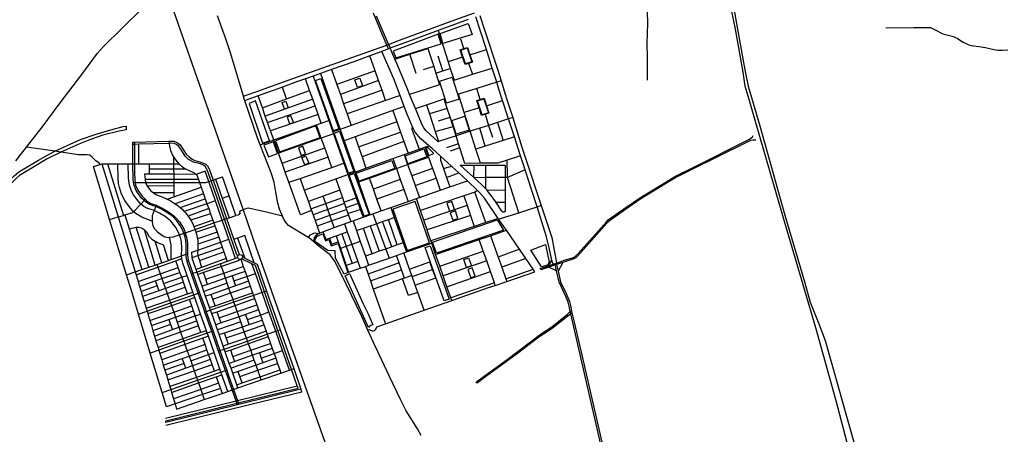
# Model space of a CAD drawing. Header units: millimetres. Extents: x 664923 to 767831, y 3118803 to 3207600.
# Tile 364 of 422: x 702551 to 709504, y 3189205 to 3192135. Entities that reach past the tile are written whole.
import ezdxf

# ---------------------------------------------------------------- set-up
doc = ezdxf.new("R2010")
doc.units = ezdxf.units.MM
for name, color, linetype in [('parks', 8, 'Continuous'), ('railways', 4, 'Continuous'), ('roads_2', 2, 'Continuous'), ('roads_3', 3, 'Continuous')]:
    doc.layers.add(name, color=color, linetype=linetype)

msp = doc.modelspace()

# ---------------------------------------------------------------- linework, layer by layer
at = {"layer": 'parks'}
for points in [[(705539.94, 3191966.96), (705519.49, 3192036.63), (705718.38, 3192107.96), (705744.88, 3192029.51), (705539.94, 3191966.96)], [(705188.49, 3191913.13), (705207.01, 3191864.68), (705526.8, 3191964.39), (705507, 3192031.94), (705188.49, 3191913.13)], [(705698.85, 3191822.72), (705666.57, 3191920.53), (705711.31, 3191935.15), (705743.61, 3191837.35), (705698.85, 3191822.72)], [(704639.99, 3191705.16), (704677, 3191718.24), (704803.73, 3191363.24), (704766.72, 3191350.15), (704639.99, 3191705.16)], [(704916.83, 3191710.56), (704951.95, 3191722.34), (704970.81, 3191666.63), (704935.69, 3191654.86), (704916.83, 3191710.56)], [(705564.62, 3191545.98), (705514.8, 3191701.26), (705603.84, 3191729.54), (705653.65, 3191574.26), (705564.62, 3191545.98)], [(704266.28, 3191261.47), (704314.14, 3191279.55), (704216.34, 3191561.9), (704170.56, 3191542.09), (704266.28, 3191261.47)], [(704403.32, 3191549.88), (704430.02, 3191559.59), (704447.14, 3191513.01), (704420.45, 3191503.29), (704403.32, 3191549.88)], [(705815.63, 3191462.77), (705783.35, 3191560.59), (705828.09, 3191575.22), (705860.38, 3191477.4), (705815.63, 3191462.77)], [(704457.13, 3191398.65), (704483.61, 3191407.94), (704466.37, 3191456.64), (704439.89, 3191447.36), (704457.13, 3191398.65)], [(705601.85, 3191422.75), (705693.47, 3191452.4), (705725.41, 3191354.65), (705633.79, 3191325.01), (705601.85, 3191422.75)], [(704356.61, 3191280.02), (704384.52, 3191201.03), (704671.5, 3191302.76), (704641.17, 3191383.73), (704356.61, 3191280.02)], [(704772.23, 3191333.83), (704809.19, 3191346.26), (704909.38, 3191061.18), (704872.61, 3191049.38), (704772.23, 3191333.83)], [(704308.48, 3191166.78), (704372.07, 3191188.97), (704342.34, 3191272.77), (704274.64, 3191247.6), (704308.48, 3191166.78)], [(704537.95, 3191175.53), (704569.94, 3191186.46), (704551.36, 3191240.29), (704519.38, 3191229.36), (704537.95, 3191175.53)], [(705271.85, 3191172.56), (705405.55, 3191221.46), (705425.93, 3191166.3), (705292.22, 3191117.4), (705271.85, 3191172.56)], [(705438.82, 3191175.22), (705474.73, 3191188.43), (705432.25, 3191231.51), (705419.99, 3191226.92), (705437.89, 3191178.42), (705438.82, 3191175.22)], [(704544.24, 3191160.06), (704572.42, 3191170.76), (704591.5, 3191121), (704563.31, 3191110.3), (704544.24, 3191160.06)], [(704926.49, 3191049.76), (705178.56, 3191140.21), (705199.04, 3191083.72), (704946.96, 3190993.27), (704926.49, 3191049.76)], [(704878.18, 3191036.03), (704912.83, 3191048.44), (705017.45, 3190759.25), (704982.79, 3190746.84), (704878.18, 3191036.03)], [(705286.69, 3190504.19), (705444.01, 3190558.58), (705342.37, 3190849.7), (705185.04, 3190795.31), (705286.69, 3190504.19)], [(705584.85, 3190782.95), (705620.38, 3190794.62), (705601.93, 3190850.2), (705566.4, 3190838.53), (705584.85, 3190782.95)], [(705609.49, 3190717.34), (705645.56, 3190729.3), (705627.53, 3190783.19), (705591.45, 3190771.23), (705609.49, 3190717.34)], [(705465.25, 3190561.95), (705923.61, 3190721.37), (705967.69, 3190648.58), (705494.69, 3190485.18), (705465.25, 3190561.95)], [(704867.59, 3190349.29), (704841.23, 3190336.43), (704781.06, 3190449.45), (704778.07, 3190501.06), (704727.66, 3190503.96), (704635.75, 3190568.25), (704639.24, 3190586.73), (704648.35, 3190603.55), (704673.13, 3190614.51), (704690.62, 3190621.83), (704709.7, 3190573.06), (704733.03, 3190582.83), (704749.71, 3190536.65), (704799.04, 3190554.47), (704867.59, 3190349.29)], [(705413.81, 3190525.87), (705448.46, 3190538.03), (705582.38, 3190159.9), (705547.74, 3190147.74), (705413.81, 3190525.87)], [(706236.41, 3190388.66), (706159.93, 3190505.67), (706263.91, 3190545.59), (706289.3, 3190422.79), (706278.76, 3190401.49), (706236.41, 3190388.66)], [(705686.39, 3190439.8), (705721.12, 3190451.94), (705741.16, 3190395.21), (705706.44, 3190383.06), (705686.39, 3190439.8)], [(705735.82, 3190310.78), (705767.82, 3190322.1), (705746.56, 3190381.61), (705714.57, 3190370.3), (705735.82, 3190310.78)], [(704848, 3190325.89), (704879.66, 3190341.42), (704976.17, 3190127.46), (705008.98, 3190061.3), (705044.52, 3189978.16), (705029.21, 3189974.58), (705020.57, 3189969.88), (705014.31, 3189959.65), (704848, 3190325.89)]]:
    msp.add_lwpolyline(points, close=True, dxfattribs=at)
at = {"layer": 'railways'}
msp.add_lwpolyline([(700349.51, 3199956.68), (700767.39, 3199027.11), (700923.91, 3198683.95), (701225.61, 3198022.48), (702063.2, 3196185.82), (702558.02, 3195098.74), (702709.58, 3194766.4), (702854.33, 3194441.44), (703474.18, 3192668.03), (703544.1, 3192466.67), (703603.99, 3192294.94), (704128.29, 3190791.78), (704219.23, 3190531.1), (704868.83, 3188689.91)], dxfattribs=at)
at = {"layer": 'roads_2'}
for points in [[(708418.5, 3189054.78), (708317.08, 3189441.66), (708171.89, 3189958.73), (707939.21, 3190749.69), (707755.95, 3191382.76), (707702.38, 3191569.94), (707674.71, 3191665.86), (707659.61, 3191764.54), (707605.77, 3192067.7), (707565.28, 3192261.99), (707561.49, 3192282.33), (707556.6, 3192308.63), (707543.7, 3192377.9), (707526.98, 3192467.7), (707506.36, 3192585.5), (707416.41, 3193099.68), (707352.52, 3193425.13), (707292.45, 3193795.45), (707254.26, 3194004.48)], [(707267.84, 3194004.26), (707304.54, 3193797.27), (707315.2, 3193737.48), (707371.89, 3193430.37), (707428.67, 3193100.54), (707545.98, 3192469.37), (707572.26, 3192330.74), (707576.23, 3192308.5), (707580.91, 3192282.34), (707619.37, 3192067.1), (707660.96, 3191831.3), (707675.02, 3191757.21), (707694.49, 3191666.31), (707776.05, 3191385.28), (707954.49, 3190754.74), (708094.37, 3190276.73), (708133.53, 3190138.86), (708194.84, 3189984.97), (708238.82, 3189868.63), (708358.69, 3189442.41), (708465.82, 3189058.17)], [(705154.2, 3191927.76), (705142.65, 3191955.56), (705098.83, 3192060.94), (705049.44, 3192181.45)], [(705067.97, 3192163.14), (705129.79, 3192017.54), (705155.1, 3191960.14), (705167.26, 3191932.56)], [(705800.68, 3192164.95), (705830.79, 3192069.58), (705926.54, 3191777.24), (705949.66, 3191701.89), (705988.05, 3191576.89), (706032.15, 3191442.95), (706042.88, 3191410.36), (706097.3, 3191234.18), (706143.43, 3191092.18), (706212.92, 3190885.74), (706234.22, 3190821.09), (706308.12, 3190596.79), (706341.39, 3190417.41), (706341.51, 3190415.53)], [(706319.04, 3190407.92), (706314.37, 3190411.84), (706309.01, 3190436.32), (706291.91, 3190514.51), (706270.98, 3190599.92), (706204.53, 3190811.91), (706168.36, 3190927.32), (706120.44, 3191074.8), (706088.24, 3191173.92), (706059.62, 3191261.99), (706044.59, 3191307.89), (706003.37, 3191433.67), (705960.51, 3191564.52), (705934.63, 3191643.5), (705919.19, 3191692.38), (705887.46, 3191792.84), (705846.3, 3191923.13), (705802.97, 3192060.28), (705772.64, 3192155.21)], [(706188.47, 3190354.14), (706175.52, 3190373.19), (706150.27, 3190410.35), (706124.64, 3190447.54), (706079.01, 3190513.78), (705987.24, 3190646.98), (705932.57, 3190726.32), (705929.45, 3190730.88), (705832.37, 3190874.87), (705798.86, 3190913.19), (705782.8, 3190928.8), (705712.49, 3190997.18), (705652.49, 3191051.78), (705598.94, 3191100.5), (705522.71, 3191169.88), (705462.99, 3191224.23), (705440.18, 3191244.45), (705384.09, 3191294.13), (705343.32, 3191339.42), (705321.43, 3191382.49), (705286.51, 3191467.93), (705266, 3191522.5), (705236.87, 3191599.97), (705192.73, 3191717.37), (705108.09, 3191910.81)], [(705504.73, 3191272.88), (705421.38, 3191350.53), (705404.08, 3191369.71), (705392.18, 3191391.79), (705344.98, 3191506.82), (705303.97, 3191606.69), (705290.88, 3191638.58), (705214.38, 3191825.69), (705200.56, 3191857.03), (705167.26, 3191932.56)], [(703301.86, 3191382.9), (703301.58, 3191356.45)], [(704088.21, 3189413.44), (704083.96, 3189425.58), (704078.43, 3189441.39), (704051.08, 3189519.41), (704003.21, 3189656.05), (703955.15, 3189793.2), (703906.62, 3189931.71), (703858.87, 3190067.98), (703850.2, 3190092.74), (703811.38, 3190202.61), (703763.71, 3190337.53), (703738.43, 3190409.08), (703730.56, 3190435.03), (703726.38, 3190461.83), (703726.42, 3190477.53), (703726.59, 3190540.36), (703723.34, 3190574.29), (703718.96, 3190597.4), (703710.95, 3190626), (703700.29, 3190650.29), (703681.17, 3190683.16), (703659.97, 3190714.14), (703631.91, 3190743.42), (703596.24, 3190768.88), (703552.58, 3190796.56), (703529.6, 3190808.02), (703511.27, 3190814.05), (703493.1, 3190820.03), (703465.11, 3190831.14), (703438.58, 3190848.32), (703429.09, 3190857.71), (703411.9, 3190874.72), (703387.51, 3190906.7), (703373.61, 3190928.6), (703357.52, 3190970.21), (703355.23, 3190984.95), (703351.25, 3191010.67), (703350.6, 3191117.11), (703349.98, 3191218.8), (703350.32, 3191252.84), (703350.49, 3191268.87)], [(704090.97, 3190466.02), (704084.45, 3190474.65), (703997.31, 3190724.72), (703902.62, 3190996.44), (703875.42, 3191074.55), (703862.33, 3191095.85), (703848.26, 3191107.9), (703828.09, 3191115.55), (703777.09, 3191129.37), (703743.99, 3191147.98), (703718.69, 3191171.01), (703688.25, 3191219.09), (703675.16, 3191239.92), (703659.18, 3191253.62), (703641.27, 3191260.75), (703624.02, 3191261.75), (703605.75, 3191261.16), (703393.08, 3191254.23), (703361.19, 3191253.18), (703350.32, 3191252.84)], [(703350.49, 3191268.87), (703361.5, 3191269.16), (703604.02, 3191275.58), (703620.56, 3191276.02), (703638.17, 3191275.4), (703656.42, 3191270.32), (703670.04, 3191262.92), (703684.12, 3191249.75), (703726.45, 3191185.85), (703747.21, 3191166.1), (703768.66, 3191149.51), (703787.54, 3191140.72), (703822, 3191129.96), (703849.49, 3191121.69), (703864.6, 3191114.13), (703877.17, 3191102.43), (703889.16, 3191080.75), (703916.9, 3191001.39), (704011.88, 3190729.74), (704063.21, 3190582.91), (704101.03, 3190474.76)], [(703361.5, 3191269.16), (703361.19, 3191253.18), (703360.53, 3191218.58), (703360.7, 3191117.19), (703360.81, 3191052.59), (703363.36, 3191003.45), (703366.32, 3190984.91), (703369.25, 3190966.48), (703384.66, 3190931.16), (703415.18, 3190889.04), (703436.39, 3190865.68), (703443.83, 3190857.49), (703471.29, 3190839.53), (703515, 3190823.45), (703524.45, 3190819.97), (703557.32, 3190803.96), (703600.67, 3190777.71), (703637.85, 3190750.76), (703658.24, 3190730.99), (703679.47, 3190705.47), (703695.26, 3190681.16), (703711.13, 3190651.81), (703720.5, 3190629.3), (703731.33, 3190589.57), (703736.47, 3190552.76), (703736.73, 3190481.11), (703736.76, 3190472.28), (703740.75, 3190436.57), (703756.16, 3190391.76), (703773.91, 3190341.14), (703821.27, 3190206.1), (703859.95, 3190095.82), (703868.52, 3190071.31), (703916.17, 3189935.07), (703964.65, 3189796.49), (704012.63, 3189659.33), (704023.37, 3189628.6), (704060.89, 3189522.81), (704088.87, 3189443.94), (704094.46, 3189428.18), (704098.75, 3189416.05)], [(706227.26, 3190376.82), (706284.86, 3190396.33), (706319.04, 3190407.92), (706341.51, 3190415.53), (706399.06, 3190434.72), (706460.91, 3190454.32), (706474.67, 3190463.6), (706494.91, 3190484.05), (706656.64, 3190664.9), (706693.42, 3190707.74), (706706.73, 3190720.43), (706817.41, 3190797.73), (706942.66, 3190883.72), (707113.42, 3190988.01), (707177.74, 3191026.52), (707316.61, 3191096.28), (707704.19, 3191290.82), (707716.94, 3191300.28), (707724.68, 3191307.66), (707730.59, 3191316.41)], [(707749.38, 3191284.48), (707727.38, 3191284.68), (707711.69, 3191281.19), (707458.75, 3191155.96), (707312.17, 3191082.6), (707189.2, 3191022.03), (707136.34, 3190991.83), (706930.74, 3190865.02), (706828.09, 3190793.45), (706715.16, 3190713.32), (706696.3, 3190698.35), (706606.48, 3190595.49), (706492.27, 3190467.18), (706477.54, 3190452.58), (706463.69, 3190444.37), (706399.24, 3190424.58), (706386.29, 3190420.43), (706342.11, 3190406.29), (706326.79, 3190401.39), (706287.26, 3190387.31), (706231.87, 3190367.56)], [(704123.14, 3190463.87), (704124.05, 3190457.66), (704122.24, 3190450.6), (704117.97, 3190445.13), (704112.19, 3190441.86), (704107.46, 3190440.96), (704098.86, 3190442.75), (704093.37, 3190447), (704090.08, 3190452.75), (704089.18, 3190459.2), (704090.97, 3190466.02), (704095.08, 3190471.34), (704101.03, 3190474.76), (704106.42, 3190475.68), (704114.36, 3190473.87), (704119.31, 3190470.22), (704123.14, 3190463.87)], [(704516.17, 3189532.37), (704510.86, 3189547.64), (704470.22, 3189664.47), (704374.79, 3189938.82), (704279.46, 3190212.91), (704215.11, 3190397.94), (704190.96, 3190409.68), (704117.97, 3190445.13)], [(704124.05, 3190457.66), (704140.41, 3190449.78), (704206.05, 3190418.12), (704227.29, 3190408.22), (704293.89, 3190217.89), (704389.74, 3189944.01), (704485.69, 3189669.82), (704536.54, 3189524.53)], [(706284.86, 3190396.33), (706309.01, 3190436.32)], [(706231.87, 3190367.56), (706227.26, 3190376.82)], [(706341.93, 3190360.75), (706287.26, 3190387.31)], [(706820.94, 3188434.39), (706808.93, 3188464.91), (706737.91, 3188769.53), (706654.44, 3189133.65), (706547.16, 3189604.29), (706455.75, 3189995.41), (706442.06, 3190057.45), (706438.89, 3190073.79), (706431.98, 3190111.23), (706424.61, 3190139.42), (706408.17, 3190178.3), (706359.91, 3190280.27), (706341.93, 3190360.75), (706334.25, 3190395.12), (706326.79, 3190401.39), (706319.04, 3190407.92)], [(706341.51, 3190415.53), (706342.11, 3190406.29), (706342.79, 3190395.53), (706352.18, 3190356.9), (706370.02, 3190283.54), (706409.07, 3190199.86), (706433.71, 3190142.86), (706440.23, 3190116.66), (706448, 3190078.34), (706450.84, 3190064.33), (706466.19, 3189997.31), (706521.62, 3189755.13), (706595.49, 3189436.15), (706649.5, 3189200.82), (706720.83, 3188887.36), (706786.42, 3188601.94), (706819.84, 3188467.91), (706820.94, 3188434.39)], [(706386.29, 3190420.43), (706352.18, 3190356.9)], [(705009.55, 3189941.76), (705020.15, 3189946.02), (705026.75, 3189941.48), (705039.23, 3189936.73), (705046.2, 3189935.77), (705054.63, 3189938.62), (705060.35, 3189942.61), (705065.18, 3189948.21), (705072.87, 3189964.55), (705133.46, 3189986.01), (705351.84, 3190063.39), (705406.2, 3190082.42), (705601.56, 3190150.75), (705862.11, 3190241.9), (705908.77, 3190257.95), (705990.26, 3190285.96), (706188.47, 3190354.14)], [(705774.75, 3189570.1), (705779.92, 3189578.36), (705992.91, 3189733.61), (706234.58, 3189916.68), (706308.4, 3189964.6), (706419.27, 3190053.75), (706428.6, 3190062.95), (706438.89, 3190073.79), (706448, 3190078.34)], [(706450.84, 3190064.33), (706442.06, 3190057.45), (706313.66, 3189956.53), (706274.37, 3189929.11), (706216.88, 3189891.92), (706064.87, 3189776.74), (705840.02, 3189612.64), (705782.42, 3189570.04), (705774.75, 3189570.1)], [(703582.24, 3189301.65), (704083.96, 3189425.58), (704094.46, 3189428.18), (704516.17, 3189532.37)], [(704536.54, 3189524.53), (704098.75, 3189416.05), (704088.21, 3189413.44), (703582.86, 3189288.25)], [(703582.86, 3189288.25), (703582.24, 3189301.65)]]:
    msp.add_lwpolyline(points, dxfattribs=at)
at = {"layer": 'roads_3'}
for points in [[(702522.77, 3191136.75), (702599.94, 3191235.12), (702708.56, 3191376.11), (702836.4, 3191546.97), (702988.59, 3191747.76), (703100.87, 3191899.38), (703141.62, 3191946.45), (703271.02, 3192072.81), (703424.07, 3192223.82), (703452.12, 3192240.12), (703603.99, 3192294.94), (703614.75, 3192298.83), (703674.04, 3192315.42), (703709.98, 3192319.21), (703745.61, 3192326.69), (703770, 3192340.29), (703786.37, 3192357.96), (703813.59, 3192390.85), (703829.97, 3192423.54), (703836.29, 3192455.27), (703836.67, 3192463.97), (703847.58, 3192469.08)], [(706982.98, 3191706.73), (706984.29, 3191867.66), (706981.82, 3191967.01), (706985.23, 3192108.51), (706981.79, 3192279.67), (706981.15, 3192311.84)], [(704130.38, 3191593.61), (704149.64, 3191600.48), (704218.58, 3191624.99), (704579.17, 3191754.62), (705048.05, 3191920.74), (705142.65, 3191955.56), (705155.1, 3191960.14), (705233.77, 3191989.1), (705624.16, 3192132.7), (705763.5, 3192183.84)], [(705386.47, 3189196.36), (705358.88, 3189243.27), (705280.99, 3189371.29), (705239.89, 3189451.67), (705161.81, 3189612.73), (705050.16, 3189852.99), (705009.55, 3189941.76), (704966.04, 3190036.86), (704856.56, 3190265.69), (704800.72, 3190381.42), (704772.91, 3190432.16), (704743.14, 3190473.23), (704666.46, 3190532.44), (704627.39, 3190564.69), (704596.2, 3190590.43), (704587.86, 3190595.54), (704449.82, 3190680.21), (704431.65, 3190698.86), (704414.51, 3190730.05), (704406.44, 3190747.16), (704400.77, 3190759.18), (704385.83, 3190795.54), (704373.78, 3190838.15), (704360.25, 3190915.33), (704347.23, 3190987.33), (704326.51, 3191053.15), (704249.47, 3191251.04), (704229.95, 3191301.15), (704141.28, 3191561.41), (704130.93, 3191591.78), (704130.38, 3191593.61), (704036.24, 3191907.57), (704009.95, 3191992.47), (703947.67, 3192161.83)], [(705718.39, 3192136.36), (705505.73, 3192057.5), (705340.31, 3191996.16), (705167.26, 3191932.56), (705154.2, 3191927.76), (705108.09, 3191910.81), (705023.7, 3191879.78), (704910.02, 3191838), (704753.37, 3191782.6), (704674.98, 3191754.86), (704622.63, 3191736.34), (704568.41, 3191717.17), (704511.95, 3191697.19), (704406.28, 3191658.74), (704234.55, 3191596.27), (704162.45, 3191570.03), (704141.28, 3191561.41)], [(705505.73, 3192057.5), (705577.02, 3191836.04), (705591.73, 3191790.38), (705618.07, 3191708.53)], [(708667.63, 3192078.35), (708865.4, 3192080.69), (708981.35, 3192078.58), (709016.14, 3192062.42), (709068.99, 3192035.71), (709096.68, 3192027.82), (709144.8, 3192016.09), (709173.33, 3192002.54), (709213.27, 3191976.59), (709253.33, 3191957.07), (709268.55, 3191952.65), (709323.56, 3191944.25), (709369.59, 3191938.18), (709428.43, 3191923.19), (709458.77, 3191919.79), (709490.3, 3191919.37), (709528.21, 3191923.02)], [(705686.41, 3191930.38), (705665.73, 3191997.29)], [(705200.56, 3191857.03), (705305.11, 3191890.3), (705433.5, 3191931.17), (705474.54, 3191803.07), (705489.04, 3191757.81), (705515.83, 3191674.2), (705303.97, 3191606.69)], [(705349.38, 3191753.61), (705305.11, 3191890.3)], [(705695.96, 3191817.8), (705678.78, 3191870.54), (705661.87, 3191922.47), (705686.41, 3191930.38), (705713.17, 3191939.01), (705730.45, 3191885.96), (705747.26, 3191834.34), (705720.51, 3191825.7), (705695.96, 3191817.8)], [(705730.45, 3191885.96), (705846.3, 3191923.13)], [(705135.09, 3191564.71), (705109.89, 3191635.98), (705085.45, 3191705.12), (705061.42, 3191773.08), (705023.7, 3191879.78)], [(705539.11, 3191773.69), (705506.28, 3191877.71)], [(705678.78, 3191870.54), (705577.02, 3191836.04)], [(705720.51, 3191825.7), (705747.81, 3191749.14)], [(704674.98, 3191754.86), (704813.17, 3191359.88), (704841.48, 3191278.97), (704918.58, 3191058.62), (704943.05, 3190988.65), (705024.45, 3190756.03)], [(704753.37, 3191782.6), (704790.56, 3191676.46), (704815.36, 3191605.7), (704838.54, 3191539.51), (704862.76, 3191470.39), (704891.61, 3191388.04)], [(705061.42, 3191773.08), (704790.56, 3191676.46)], [(705474.54, 3191803.07), (705399.56, 3191779.59)], [(705489.04, 3191757.81), (705539.11, 3191773.69), (705591.73, 3191790.38)], [(705618.07, 3191708.53), (705747.81, 3191749.14), (705887.46, 3191792.84)], [(704680.19, 3191403.39), (704658.15, 3191465.26), (704636.53, 3191525.95), (704619.94, 3191572.53), (704598.25, 3191633.4), (704568.41, 3191717.17)], [(704622.63, 3191736.34), (704733.72, 3191422.32), (704762.27, 3191341.59), (704767.2, 3191328.52), (704840.27, 3191121.11), (704868.68, 3191040.84), (704927.12, 3190875.63), (704941.36, 3190835.39), (704955.94, 3190794.17), (704975.5, 3190738.87)], [(705085.45, 3191705.12), (704815.36, 3191605.7)], [(705949.66, 3191701.89), (705919.19, 3191692.38), (705778.6, 3191648.5), (705648.72, 3191607.97)], [(704264.42, 3191512.34), (704435.85, 3191574.51), (704598.25, 3191633.4)], [(704435.85, 3191574.51), (704406.28, 3191658.74)], [(705109.89, 3191635.98), (704838.54, 3191539.51)], [(705804.54, 3191120.22), (705772.66, 3191220.39), (705732.59, 3191346.35), (705690.14, 3191478.75), (705648.72, 3191607.97)], [(705803.2, 3191571.27), (705778.6, 3191648.5)], [(704533.02, 3190756.27), (704451.59, 3190985.89), (704426.55, 3191056.49), (704403.33, 3191122), (704393.01, 3191151.07), (704378.77, 3191191.11), (704345.36, 3191284.95), (704322.76, 3191348.46), (704301.67, 3191407.7), (704285.19, 3191454), (704264.42, 3191512.34), (704234.55, 3191596.27)], [(704619.94, 3191572.53), (704285.19, 3191454)], [(705236.87, 3191599.97), (705135.09, 3191564.71), (704862.76, 3191470.39)], [(705344.98, 3191506.82), (705423.63, 3191533.41), (705547.35, 3191575.25)], [(705693.03, 3191119.79), (705658.84, 3191229.6), (705649.85, 3191258.45), (705632.52, 3191314.08), (705610.58, 3191381.35), (705589.48, 3191446.06), (705569.31, 3191507.91), (705547.35, 3191575.25)], [(705812.77, 3191458.68), (705795.59, 3191511.43), (705778.68, 3191563.36), (705803.2, 3191571.27), (705829.96, 3191579.9), (705847.25, 3191526.85), (705864.06, 3191475.22), (705837.31, 3191466.6), (705812.77, 3191458.68)], [(705847.25, 3191526.85), (705960.51, 3191564.52)], [(704301.67, 3191407.7), (704636.53, 3191525.95)], [(705266, 3191522.5), (705185.83, 3191493.71), (704891.61, 3191388.04), (704813.17, 3191359.88), (704762.27, 3191341.59)], [(705185.83, 3191493.71), (705214.51, 3191413.74), (705240.64, 3191340.89), (705264.52, 3191274.32), (705293.92, 3191192.33)], [(705423.63, 3191533.41), (705444.23, 3191469.92), (705485.06, 3191343.96), (705507.79, 3191273.86)], [(705569.31, 3191507.91), (705444.23, 3191469.92)], [(705795.59, 3191511.43), (705690.14, 3191478.75)], [(704249.47, 3191251.04), (704345.36, 3191284.95), (704647.45, 3191391.8), (704680.19, 3191403.39), (704733.72, 3191422.32)], [(704658.15, 3191465.26), (704322.76, 3191348.46)], [(705214.51, 3191413.74), (704920.13, 3191307.39), (704841.48, 3191278.97)], [(706032.15, 3191442.95), (706003.37, 3191433.67), (705925.67, 3191408.62), (705861.67, 3191387.98), (705799.19, 3191367.83), (705732.59, 3191346.35), (705632.52, 3191314.08), (705507.79, 3191273.86), (705504.73, 3191272.88)], [(705507.27, 3191420.77), (705589.48, 3191446.06)], [(705837.31, 3191466.6), (705861.67, 3191387.98), (705888.43, 3191304.88)], [(705925.67, 3191408.62), (705964.61, 3191282.15)], [(701477.99, 3189837.27), (701600.93, 3189940.86), (701635.66, 3189969.4), (701666.57, 3190004.71), (701782.4, 3190151.39), (701968.66, 3190391.25), (702144.54, 3190618.01), (702297.88, 3190815.4), (702332.95, 3190854.75), (702393.78, 3190920.1), (702443.8, 3190967.35), (702511.56, 3191030.71), (702545.48, 3191059.23), (702682.56, 3191141.46), (702742.2, 3191175.62), (702799.24, 3191205.8), (702881.81, 3191244.76), (702980.31, 3191287.47), (703090.51, 3191325.54), (703193.7, 3191357.16), (703282.45, 3191379.2), (703301.86, 3191382.9)], [(703301.58, 3191356.45), (703253.05, 3191347.39), (703137.09, 3191317.79), (703051.84, 3191287.98), (702969.64, 3191255.98), (702842.2, 3191199.21), (702745.98, 3191152.2), (702642.93, 3191091.16), (702549.56, 3191032.9), (702522.99, 3191010.81), (702373.44, 3190866.61), (702327.92, 3190814.02), (702221.27, 3190679.14), (701948.38, 3190327.09), (701724.16, 3190038.86), (701666.15, 3189967.56), (701637.76, 3189940.18), (701516.64, 3189837.94)], [(704767.2, 3191328.52), (704680.82, 3191297.96), (704378.77, 3191191.11)], [(704754.32, 3191091.2), (704728.82, 3191162.9), (704705.26, 3191229.17), (704680.82, 3191297.96), (704647.45, 3191391.8)], [(704944.4, 3191236.37), (705240.64, 3191340.89)], [(705321.43, 3191382.49), (705318.97, 3191360.82), (705370.89, 3191219.75)], [(705485.06, 3191343.96), (705610.58, 3191381.35)], [(705838.37, 3191241.54), (705799.19, 3191367.83)], [(703604.02, 3191275.58), (703605.75, 3191261.16), (703608.06, 3191241.92), (703616.31, 3191209.91), (703633.12, 3191172.54), (703637.87, 3191165.58), (703653.23, 3191143.11), (703675.52, 3191116.76), (703709.28, 3191088.77), (703725.72, 3191079.87), (703746.98, 3191068.36), (703777.41, 3191054.92), (703794.25, 3191046.01), (703796.8, 3191042.12), (703804.32, 3191030.63), (703812.41, 3191006.27), (703819.95, 3190983.57), (703831.27, 3190951.85), (703847.96, 3190905.14), (703860.53, 3190869.98), (703873.4, 3190833.91), (703885.45, 3190800.2), (703898.37, 3190764.01), (703914.27, 3190719.51), (703921.71, 3190698.67), (703928.5, 3190679.32), (703944.67, 3190633.14), (703956.48, 3190599.4), (703969.06, 3190563.48), (703981.69, 3190527.42), (703993.45, 3190493.82), (704009.68, 3190447.49), (704016.89, 3190426.92)], [(704920.13, 3191307.39), (704944.4, 3191236.37), (704968.12, 3191166.99), (704995.76, 3191086.11)], [(705264.52, 3191274.32), (704968.12, 3191166.99)], [(706044.59, 3191307.89), (705964.61, 3191282.15), (705838.37, 3191241.54), (705772.66, 3191220.39)], [(703118.29, 3191111.59), (703112.6, 3191121.53), (703087.43, 3191137.16), (703061.79, 3191164.39), (703045.67, 3191177.54), (703028.13, 3191181.18), (702966.97, 3191180.11), (702842.2, 3191199.21), (702799.24, 3191205.8), (702733.82, 3191215.81), (702599.94, 3191235.12)], [(703392, 3191117.15), (703393.08, 3191254.23)], [(704403.33, 3191122), (704705.26, 3191229.17)], [(704560.77, 3190931.16), (704783.1, 3191010.36), (704868.68, 3191040.84), (704918.58, 3191058.62), (704995.76, 3191086.11), (705185.47, 3191153.69), (705264.99, 3191182.03), (705293.92, 3191192.33), (705370.89, 3191219.75), (705412.8, 3191234.69), (705440.18, 3191244.45)], [(705412.8, 3191234.69), (705437.87, 3191164.08), (705466.21, 3191084.2), (705491.05, 3191014.17), (705521, 3190930.02)], [(705649.85, 3191258.45), (705563.7, 3191229.29)], [(705658.84, 3191229.6), (705589.76, 3191206.81)], [(703637.87, 3191165.58), (703637.98, 3191116.81), (703638.05, 3191079.82), (703638.13, 3191042.54), (703638.21, 3191006), (703638.26, 3190984.1), (703638.3, 3190960.1), (703638.4, 3190911.42), (703638.47, 3190883.33)], [(704728.82, 3191162.9), (704426.55, 3191056.49)], [(704451.59, 3190985.89), (704531.17, 3191013.57), (704754.32, 3191091.2), (704840.27, 3191121.11)], [(704943.05, 3190988.65), (705020.95, 3191016.26), (705210.64, 3191083.51), (705290.29, 3191111.76), (705437.87, 3191164.08)], [(705185.47, 3191153.69), (705210.64, 3191083.51), (705238.61, 3191005.52), (705263.72, 3190935.48), (705294.2, 3190850.5)], [(705264.99, 3191182.03), (705290.29, 3191111.76), (705318.95, 3191032.15), (705343.8, 3190963.11), (705374.25, 3190878.55)], [(705522.71, 3191169.88), (705522.07, 3191141.16), (705542.69, 3191082.88), (705564.66, 3191020.76), (705588.41, 3190953.65)], [(706088.24, 3191173.92), (705992.41, 3191141.76), (705926.27, 3191120.69), (705804.54, 3191120.22), (705693.03, 3191119.79)], [(706076.21, 3190771.37), (705996.33, 3191019.24), (705994.26, 3191025.66), (705992.41, 3191141.76)], [(703071.71, 3191098.34), (703118.29, 3191111.59), (703131.71, 3191115.41), (703171.54, 3191115.72), (703244.95, 3191116.29), (703317.21, 3191116.86), (703350.6, 3191117.11), (703360.7, 3191117.19), (703392, 3191117.15), (703464.85, 3191117.05), (703637.98, 3191116.81), (703675.52, 3191116.76)], [(703587.69, 3189399.81), (703557.09, 3189501.04), (703473, 3189779.22), (703389.9, 3190054.12), (703344.32, 3190204.94), (703305.42, 3190331.15), (703184.66, 3190722.86), (703071.71, 3191098.34)], [(703131.71, 3191115.41), (703245.42, 3190740.95), (703366.24, 3190352.29), (703372.33, 3190332.12), (703386.74, 3190284.44), (703396.89, 3190250.87), (703408.02, 3190214.03), (703418.68, 3190178.73), (703429.58, 3190142.71), (703443.54, 3190096.49), (703449.96, 3190075.28), (703455.89, 3190055.61), (703470.03, 3190008.81), (703480.74, 3189973.38), (703491.69, 3189937.17), (703502.98, 3189899.77), (703512.92, 3189866.88), (703527.72, 3189817.92), (703533.03, 3189800.33), (703540.24, 3189776.5), (703553.74, 3189731.69), (703564.93, 3189694.53), (703575.89, 3189658.15), (703586.4, 3189623.25), (703596.42, 3189590.02), (703610.57, 3189543.05), (703617.01, 3189521.86), (703623.11, 3189501.76), (703637.09, 3189455.69), (703647.83, 3189420.31), (703658.94, 3189383.73)], [(703171.54, 3191115.72), (703283.03, 3190752.14)], [(703485.35, 3190711.48), (703452.24, 3190722.03), (703413.73, 3190739.62), (703374.37, 3190763.15), (703354.36, 3190776.18), (703323.26, 3190815.53), (703292.57, 3190856.36), (703270.78, 3190902.92), (703255.37, 3190948.86), (703248.9, 3190976.32), (703245.62, 3191013.52), (703244.95, 3191116.29)], [(704019.94, 3189508.64), (703978.73, 3189626.05), (703972.01, 3189645.21), (703965.07, 3189664.99), (703923.68, 3189782.9), (703883.07, 3189898.58), (703875.31, 3189920.7), (703869.37, 3189937.62), (703828.3, 3190054.64), (703787.31, 3190171.42), (703780.22, 3190191.63), (703773.79, 3190209.91), (703732.37, 3190327.93), (703701.85, 3190414.9), (703695.74, 3190442.37), (703695.42, 3190447.25), (703694.16, 3190466.32), (703694.71, 3190522.84), (703694.38, 3190562.71), (703689.82, 3190587.59), (703679.53, 3190615.17), (703656.63, 3190664.89), (703618.72, 3190712.3), (703577.69, 3190744.73), (703539.06, 3190769.02), (703500.5, 3190786.9), (703449.69, 3190803.59), (703428.5, 3190815.15), (703405.56, 3190832.03), (703377.8, 3190866.42), (703354.41, 3190896.94), (703339.72, 3190923.13), (703325.86, 3190965.75), (703320.14, 3191014.46), (703317.21, 3191116.86)], [(703859.58, 3191065.59), (703796.8, 3191042.12), (703638.13, 3191042.54), (703465.33, 3191043), (703433.32, 3191043.09)], [(703464.85, 3191117.05), (703465.09, 3191079.73), (703465.33, 3191043)], [(703725.72, 3191079.87), (703638.05, 3191079.82), (703465.09, 3191079.73)], [(704075.37, 3190447.56), (704027.36, 3190584), (703979.97, 3190718.74), (703933.23, 3190854.33), (703886.21, 3190990.76), (703859.58, 3191065.59)], [(705466.21, 3191084.2), (705318.95, 3191032.15)], [(705542.69, 3191082.88), (705598.94, 3191100.5)], [(705564.66, 3191020.76), (705652.49, 3191051.78)], [(705660.78, 3191107.41), (705756.67, 3191107.43), (705842.76, 3191107.44), (705979.68, 3191107.45)], [(705971.04, 3190773.81), (705962.34, 3190774.74), (705955.04, 3190781.75), (705914.97, 3190842.07), (705894.28, 3190873.23), (705851.74, 3190929.01), (705848.88, 3190932.76), (705842.57, 3190939.29), (705815, 3190967.84), (705759.09, 3191018.53), (705755.79, 3191021.52), (705660.78, 3191107.41)], [(705756.67, 3191107.43), (705755.79, 3191021.52)], [(706120.44, 3191074.8), (705996.33, 3191019.24), (705979.48, 3191019.18), (705842.6, 3191018.79), (705759.09, 3191018.53)], [(705842.57, 3190939.29), (705842.6, 3191018.79), (705842.76, 3191107.44)], [(705979.68, 3191107.45), (705979.48, 3191019.18), (705979.23, 3190930.97), (705978.97, 3190842.31), (705978.79, 3190778.7), (705971.04, 3190773.81)], [(703355.23, 3190984.95), (703366.32, 3190984.91), (703438.83, 3190984.7), (703638.26, 3190984.1), (703819.95, 3190983.57), (703865.04, 3190983.43), (703886.21, 3190990.76), (703902.62, 3190996.44), (703916.9, 3191001.39), (703934.56, 3191007.51), (703983.08, 3191024.31)], [(703433.32, 3191043.09), (703436.85, 3191005.71), (703438.83, 3190984.7), (703449.4, 3190962.21), (703452.26, 3190956.13), (703475.83, 3190926.17), (703494.65, 3190912.4), (703512.62, 3190899.24), (703585.04, 3190871.27), (703592.89, 3190867.39), (703613.94, 3190857.05), (703649.78, 3190833.99), (703661.28, 3190826.59), (703683.87, 3190807.92), (703698.16, 3190796.12), (703713.38, 3190779.29), (703722.22, 3190769.52), (703739.85, 3190746.55), (703758.92, 3190717.29), (703763.14, 3190710.81), (703777.14, 3190681.43), (703781.04, 3190672.47), (703789.47, 3190653.07), (703795.2, 3190633.06), (703799.21, 3190619.04), (703805.45, 3190585.8), (703807.68, 3190573.91), (703808.51, 3190548.47), (703808.9, 3190536.85), (703808.02, 3190506.81), (703807.5, 3190488.58), (703809.84, 3190468.45), (703810.81, 3190460.12), (703819.7, 3190432.44), (703835.13, 3190384.52)], [(703812.41, 3191006.27), (703638.21, 3191006), (703436.85, 3191005.71)], [(703934.56, 3191007.51), (703981.37, 3190873.47), (704029.45, 3190735.8)], [(704076.35, 3190751.97), (704029.23, 3190889.58), (703983.08, 3191024.31)], [(704531.17, 3191013.57), (704560.77, 3190931.16), (704589.07, 3190850.9), (704607.6, 3190798.31), (704612.05, 3190785.7), (704622.2, 3190756.9), (704636.88, 3190715.27), (704650.62, 3190676.3), (704668.2, 3190626.42)], [(704587.86, 3190595.54), (704604.13, 3190614.34), (704627.38, 3190627.08), (704639.31, 3190628.38), (704650.88, 3190625.33), (704657.46, 3190622.21), (704668.2, 3190626.42), (704692.46, 3190635.95), (704771.04, 3190666.78), (704843.65, 3190692.71), (704888.43, 3190708.38), (704904.99, 3190714.18), (704975.5, 3190738.87), (705024.45, 3190756.03), (705045.29, 3190763.32), (705102.92, 3190783.5), (705171.09, 3190807.38), (705294.2, 3190850.5), (705351.76, 3190870.66), (705374.25, 3190878.55), (705521, 3190930.02), (705588.41, 3190953.65), (705712.49, 3190997.18)], [(704783.1, 3191010.36), (704811.14, 3190929.95), (704829.45, 3190877.49), (704840.6, 3190845.51), (704843.91, 3190836.03), (704854.5, 3190805.67), (704858.35, 3190794.61), (704868.78, 3190764.71), (704872.46, 3190754.18), (704888.43, 3190708.38)], [(705102.92, 3190783.5), (705073.42, 3190867.28), (705048.44, 3190938.19), (705020.95, 3191016.26)], [(705238.61, 3191005.52), (705048.44, 3190938.19)], [(705343.8, 3190963.11), (705491.05, 3191014.17)], [(703449.4, 3190962.21), (703638.3, 3190960.1)], [(703638.4, 3190911.42), (703494.65, 3190912.4)], [(703592.89, 3190867.39), (703638.47, 3190883.33), (703831.27, 3190951.85)], [(704811.14, 3190929.95), (704693.72, 3190888.15), (704589.07, 3190850.9)], [(705263.72, 3190935.48), (705073.42, 3190867.28)], [(705782.8, 3190928.8), (705765.08, 3190915.53), (705688.15, 3190889.75), (705380.69, 3190786.72)], [(705843.28, 3190701.89), (705765.08, 3190915.53)], [(705979.23, 3190930.97), (705851.74, 3190929.01)], [(703184.66, 3190722.86), (703245.42, 3190740.95), (703283.03, 3190752.14), (703293.78, 3190755.35), (703350.84, 3190772.35), (703354.36, 3190776.18), (703405.56, 3190832.03), (703429.09, 3190857.71), (703436.39, 3190865.68)], [(703847.96, 3190905.14), (703649.78, 3190833.99)], [(703683.87, 3190807.92), (703860.53, 3190869.98)], [(703933.23, 3190854.33), (703873.4, 3190833.91), (703713.38, 3190779.29)], [(703981.37, 3190873.47), (704029.23, 3190889.58)], [(704607.6, 3190798.31), (704712.07, 3190835.6), (704829.45, 3190877.49)], [(704771.04, 3190666.78), (704754.93, 3190712.92), (704741.07, 3190752.6), (704726.56, 3190794.14), (704712.07, 3190835.6), (704693.72, 3190888.15)], [(704840.6, 3190845.51), (704927.12, 3190875.63)], [(705601.56, 3190150.75), (705595.37, 3190168.54), (705567.83, 3190247.63), (705541.09, 3190324.45), (705516.81, 3190394.18), (705488.12, 3190476.6), (705460.36, 3190556.32), (705455.13, 3190571.34), (705436.09, 3190626.03), (705427.81, 3190650.03), (705404.63, 3190717.29), (705380.69, 3190786.72), (705351.76, 3190870.66)], [(705688.15, 3190889.75), (705710.92, 3190821.65), (705734.15, 3190752.17), (705760.29, 3190673.98)], [(705978.97, 3190842.31), (705914.97, 3190842.07)], [(703515, 3190823.45), (703511.27, 3190814.05), (703500.5, 3190786.9), (703485.65, 3190749.45), (703485.35, 3190711.48), (703485.3, 3190705.28), (703491.36, 3190680.06), (703499.94, 3190660.64), (703522.86, 3190635.7), (703551.7, 3190613.67), (703575.89, 3190601.61), (703599.39, 3190596.8), (703609.82, 3190597.68), (703634.86, 3190599.78), (703679.53, 3190615.17), (703710.95, 3190626), (703720.5, 3190629.3), (703789.47, 3190653.07), (703921.71, 3190698.67), (703979.97, 3190718.74), (703997.31, 3190724.72), (704011.88, 3190729.74), (704029.45, 3190735.8), (704076.35, 3190751.97)], [(703885.45, 3190800.2), (703739.85, 3190746.55)], [(704406.44, 3190747.16), (704302.78, 3190772.91), (704165.73, 3190802.74), (704153.01, 3190801.76), (704128.29, 3190791.78), (704111.55, 3190784.46), (704103.99, 3190777.8), (704104.19, 3190766.43), (704101.71, 3190758.2), (704092.79, 3190754.5), (704076.35, 3190751.97)], [(704612.05, 3190785.7), (704533.02, 3190756.27)], [(704843.91, 3190836.03), (704726.56, 3190794.14), (704622.2, 3190756.9)], [(704636.88, 3190715.27), (704741.07, 3190752.6), (704858.35, 3190794.61)], [(704941.36, 3190835.39), (704854.5, 3190805.67)], [(704868.78, 3190764.71), (704955.94, 3190794.17)], [(705171.09, 3190807.38), (705195.99, 3190736.81), (705259, 3190558.26), (705281.78, 3190493.72)], [(705710.92, 3190821.65), (705404.63, 3190717.29)], [(705932.57, 3190726.32), (706076.21, 3190771.37), (706125.3, 3190786.76), (706204.53, 3190811.91), (706234.22, 3190821.09)], [(703293.78, 3190755.35), (703324.16, 3190658.09), (703414.43, 3190369.05)], [(703898.37, 3190764.01), (703758.92, 3190717.29)], [(703914.27, 3190719.51), (703781.04, 3190672.47)], [(704872.46, 3190754.18), (704754.93, 3190712.92), (704650.62, 3190676.3)], [(704904.99, 3190714.18), (704929.03, 3190644.54), (704955.76, 3190567.07), (704991.58, 3190463.25), (705013.52, 3190399.7)], [(704929.03, 3190644.54), (704979.44, 3190661.97), (705024.9, 3190677.68), (705070.79, 3190693.54), (705113.86, 3190708.43), (705154.48, 3190722.47), (705195.99, 3190736.81)], [(705045.29, 3190763.32), (705070.79, 3190693.54), (705136.17, 3190514.62), (705159.47, 3190450.85)], [(705179.62, 3190530.06), (705113.86, 3190708.43)], [(705217.31, 3190543.44), (705154.48, 3190722.47)], [(705734.15, 3190752.17), (705427.81, 3190650.03)], [(705929.45, 3190730.88), (705843.28, 3190701.89), (705760.29, 3190673.98), (705455.13, 3190571.34)], [(703324.16, 3190658.09), (703373.75, 3190669.98), (703390.99, 3190669.16), (703408.3, 3190665), (703423.77, 3190658.19), (703431.37, 3190650.4), (703446.28, 3190635.11), (703462.9, 3190605.59), (703483.11, 3190585.08), (703506.61, 3190569.84), (703528.55, 3190557.19), (703565.87, 3190543.68)], [(703462.17, 3190385.65), (703373.75, 3190669.98)], [(703507.79, 3190401.51), (703431.37, 3190650.4)], [(703795.2, 3190633.06), (703928.5, 3190679.32)], [(704692.46, 3190635.95), (704711.75, 3190581.85)], [(704711.75, 3190581.85), (704737.7, 3190591.1), (704784.55, 3190607.8), (704824.82, 3190622.5), (704863.59, 3190636.65)], [(704843.65, 3190692.71), (704863.59, 3190636.65), (704895.89, 3190545.88), (704938.68, 3190425.61), (704955.17, 3190379.24)], [(705039.54, 3190480.29), (704979.44, 3190661.97)], [(705024.9, 3190677.68), (705090.29, 3190498.32)], [(705488.12, 3190476.6), (705795.48, 3190581.52), (705874.4, 3190608.46), (705987.24, 3190646.98)], [(703555.41, 3190418.07), (703506.61, 3190569.84)], [(703621.27, 3190440.97), (703620.36, 3190490.61), (703621.28, 3190545.03), (703609.82, 3190597.68)], [(703765.59, 3190491.88), (703808.02, 3190506.81), (703969.06, 3190563.48), (704027.36, 3190584)], [(703944.67, 3190633.14), (703805.45, 3190585.8)], [(703956.48, 3190599.4), (703808.51, 3190548.47)], [(704140.26, 3190609.18), (704088.68, 3190591.6), (704063.21, 3190582.91)], [(704088.68, 3190591.6), (704140.41, 3190449.78)], [(704206.05, 3190418.12), (704140.26, 3190609.18)], [(704657.46, 3190622.21), (704639.51, 3190604.59), (704630.58, 3190593.4), (704627.95, 3190582.32), (704627.39, 3190564.69)], [(704737.7, 3190591.1), (704753.04, 3190548.28)], [(704753.04, 3190548.28), (704799.43, 3190564.73)], [(704784.55, 3190607.8), (704799.43, 3190564.73), (704815.74, 3190517.52), (704857.08, 3190397.82), (704873.4, 3190350.59)], [(704955.76, 3190567.07), (704895.89, 3190545.88), (704856.49, 3190531.94), (704815.74, 3190517.52)], [(704824.82, 3190622.5), (704856.49, 3190531.94), (704898.45, 3190411.91)], [(705908.77, 3190257.95), (705902.62, 3190275.51), (705874.68, 3190355.33), (705848.47, 3190430.17), (705824.17, 3190499.57), (705795.48, 3190581.52)], [(705874.4, 3190608.46), (705928.75, 3190457.15), (705954.58, 3190385.29), (705983.95, 3190303.51), (705990.26, 3190285.96)], [(703602.48, 3190434.43), (703565.87, 3190543.68)], [(703767.69, 3190453.99), (703809.84, 3190468.45), (703981.69, 3190527.42)], [(704873.4, 3190350.59), (704955.17, 3190379.24), (704991.58, 3190392.01), (705013.52, 3190399.7), (705159.47, 3190450.85), (705212.47, 3190469.43), (705263.72, 3190487.39), (705281.78, 3190493.72), (705460.36, 3190556.32)], [(705259, 3190558.26), (705217.31, 3190543.44), (705179.62, 3190530.06), (705136.17, 3190514.62), (705090.29, 3190498.32), (705039.54, 3190480.29), (704991.58, 3190463.25)], [(705516.81, 3190394.18), (705824.17, 3190499.57)], [(706079.01, 3190513.78), (705928.75, 3190457.15)], [(703305.42, 3190331.15), (703366.24, 3190352.29), (703414.43, 3190369.05), (703462.17, 3190385.65), (703507.79, 3190401.51), (703519.75, 3190405.67), (703555.41, 3190418.07), (703602.48, 3190434.43), (703621.27, 3190440.97), (703694.16, 3190466.32), (703726.42, 3190477.53), (703736.73, 3190481.11)], [(703372.33, 3190332.12), (703526.3, 3190386.99), (703653.13, 3190432.19), (703695.42, 3190447.25)], [(703736.74, 3190197.19), (703719.76, 3190244.9), (703707.32, 3190279.89), (703694.91, 3190314.76), (703682.74, 3190348.97), (703670.29, 3190383.95), (703653.13, 3190432.19)], [(704090.08, 3190452.75), (704075.37, 3190447.56), (704016.89, 3190426.92), (703968.6, 3190409.71), (703803.69, 3190351.65), (703773.91, 3190341.14), (703763.71, 3190337.53)], [(704091.87, 3189533.53), (704084.21, 3189555.27), (704055.6, 3189636.49), (704043.08, 3189672.03), (704030.81, 3189706.86), (704002.46, 3189787.38), (703995.47, 3189807.19), (703987.97, 3189828.48), (703959.39, 3189909.63), (703947.23, 3189944.14), (703934.83, 3189979.36), (703906.91, 3190058.62), (703898.77, 3190081.73), (703892.15, 3190100.52), (703863.93, 3190180.63), (703851.8, 3190215.07), (703838.97, 3190251.48), (703809.51, 3190335.12), (703803.69, 3190351.65), (703796.77, 3190370.68), (703767.9, 3190450.02), (703767.69, 3190453.99), (703765.59, 3190491.88)], [(704009.68, 3190447.49), (703835.13, 3190384.52), (703796.77, 3190370.68)], [(704107.46, 3190440.96), (704093.36, 3190432.18), (703974.94, 3190391.67), (703847.84, 3190348.23), (703809.51, 3190335.12)], [(703819.7, 3190432.44), (703993.45, 3190493.82)], [(704112.19, 3190441.86), (704129.97, 3190391.42), (704142.31, 3190356.44), (704154.83, 3190320.91), (704166.81, 3190286.94), (704179.03, 3190252.27), (704195.41, 3190205.81), (704202.29, 3190186.32), (704209.8, 3190165.01), (704225.6, 3190120.2), (704238.27, 3190084.27), (704250.97, 3190048.23), (704263.57, 3190012.5), (704275.49, 3189978.7), (704291.56, 3189933.11), (704298.85, 3189912.46), (704305.43, 3189893.8), (704321.75, 3189847.5), (704334.39, 3189811.65), (704346.79, 3189776.47), (704358.64, 3189742.86), (704371.79, 3189705.59), (704387.55, 3189660.86), (704395.41, 3189638.57)], [(704938.68, 3190425.61), (704898.45, 3190411.91), (704857.08, 3190397.82)], [(705268.44, 3190309.06), (705247.75, 3190368.34), (705230.5, 3190417.76), (705212.47, 3190469.43)], [(705406.2, 3190082.42), (705361.9, 3190208.35), (705344.07, 3190259.02), (705322.4, 3190320.59), (705320.02, 3190327.36), (705304.24, 3190372.21), (705263.72, 3190487.39)], [(705848.47, 3190430.17), (705541.09, 3190324.45)], [(706124.64, 3190447.54), (705954.58, 3190385.29)], [(703386.74, 3190284.44), (703543.01, 3190339.28), (703670.29, 3190383.95)], [(703519.75, 3190405.67), (703526.3, 3190386.99), (703543.01, 3190339.28), (703554.97, 3190305.12), (703567.31, 3190269.94), (703579.51, 3190235.1), (703591.86, 3190199.86), (703608.25, 3190153.05), (703615.12, 3190133.46), (703622.05, 3190113.67), (703638.19, 3190067.63), (703650.52, 3190032.41), (703662.57, 3189998.05), (703675.29, 3189961.72), (703687.17, 3189927.81), (703704.03, 3189879.7), (703710.03, 3189862.58), (703718.01, 3189839.8), (703733.62, 3189795.23), (703746.51, 3189758.43), (703758.69, 3189723.69), (703771.02, 3189688.51), (703782.96, 3189654.41), (703799.24, 3189607.95), (703806.36, 3189587.66), (703813.17, 3189568.19), (703829.28, 3189522.23), (703841.82, 3189486.43), (703854.15, 3189451.27)], [(704142.31, 3190356.44), (704050.11, 3190324.52), (704004.14, 3190308.62), (703877.58, 3190264.84), (703838.97, 3190251.48)], [(703864.48, 3190301.59), (703991.51, 3190344.55), (704129.97, 3190391.42)], [(704256.62, 3189590.55), (704248.87, 3189612.58), (704232.96, 3189657.83), (704220.16, 3189694.25), (704207.71, 3189729.68), (704195.71, 3189763.77), (704183.05, 3189799.79), (704167.09, 3189845.21), (704160.33, 3189864.39), (704152.96, 3189885.35), (704137.1, 3189930.49), (704124.77, 3189965.55), (704112.34, 3190000.9), (704099.85, 3190036.41), (704087.31, 3190072.08), (704071.7, 3190116.49), (704063.91, 3190138.64), (704057.16, 3190157.81), (704040.47, 3190205.28), (704028.8, 3190238.5), (704016.46, 3190273.6), (704004.14, 3190308.62), (703991.51, 3190344.55), (703974.94, 3190391.67), (703968.6, 3190409.71)], [(704455.86, 3189659.49), (704407.01, 3189797.84), (704359.15, 3189933.39), (704311.03, 3190069.66), (704262.5, 3190207.07), (704215.25, 3190340.89), (704190.96, 3190409.68)], [(704991.58, 3190392.01), (705010.96, 3190336.56), (705027.57, 3190289.01), (705047.91, 3190230.82), (705133.46, 3189986.01)], [(705230.5, 3190417.76), (705010.96, 3190336.56)], [(705027.57, 3190289.01), (705247.75, 3190368.34)], [(705304.24, 3190372.21), (705445.96, 3190423.28)], [(705322.4, 3190320.59), (705465.93, 3190369.75)], [(705488.24, 3190309.94), (705465.93, 3190369.75), (705445.96, 3190423.28)], [(705567.83, 3190247.63), (705874.68, 3190355.33)], [(705983.95, 3190303.51), (706175.52, 3190373.19)], [(703396.89, 3190250.87), (703507.34, 3190288.77), (703554.97, 3190305.12), (703682.74, 3190348.97)], [(703507.34, 3190288.77), (703520.7, 3190254.08), (703534.14, 3190219.19)], [(703567.31, 3190269.94), (703694.91, 3190314.76), (703732.37, 3190327.93)], [(703877.58, 3190264.84), (703864.48, 3190301.59), (703847.84, 3190348.23)], [(704166.81, 3190286.94), (704075.21, 3190254.79), (704028.8, 3190238.5), (703901.85, 3190193.95), (703863.93, 3190180.63)], [(704050.11, 3190324.52), (704062.4, 3190290.37), (704075.21, 3190254.79)], [(704062.4, 3190290.37), (704154.83, 3190320.91), (704215.25, 3190340.89)], [(705320.02, 3190327.36), (705268.44, 3190309.06), (705253.65, 3190303.81), (705047.91, 3190230.82)], [(705295.93, 3190185.08), (705253.65, 3190303.81)], [(705344.07, 3190259.02), (705488.24, 3190309.94)], [(703520.7, 3190254.08), (703408.02, 3190214.03)], [(703707.32, 3190279.89), (703579.51, 3190235.1), (703534.14, 3190219.19), (703418.68, 3190178.73)], [(703429.58, 3190142.71), (703591.86, 3190199.86), (703719.76, 3190244.9)], [(704016.46, 3190273.6), (703851.8, 3190215.07)], [(704293.89, 3190217.89), (704279.46, 3190212.91), (704262.5, 3190207.07), (704202.29, 3190186.32), (704063.91, 3190138.64), (703898.77, 3190081.73), (703868.52, 3190071.31), (703858.87, 3190067.98)], [(703913.74, 3190160.32), (704040.47, 3190205.28), (704179.03, 3190252.27)], [(705902.62, 3190275.51), (705595.37, 3190168.54)], [(703389.9, 3190054.12), (703449.96, 3190075.28), (703615.12, 3190133.46), (703780.22, 3190191.63), (703811.38, 3190202.61), (703821.27, 3190206.1)], [(703443.54, 3190096.49), (703608.25, 3190153.05), (703736.74, 3190197.19), (703773.79, 3190209.91)], [(703787.31, 3190171.42), (703750.35, 3190158.51), (703622.05, 3190113.67), (703455.89, 3190055.61)], [(703829.85, 3189923.77), (703813.51, 3189971.99), (703801.61, 3190007.13), (703789.95, 3190041.55), (703778.04, 3190076.75), (703765.98, 3190112.34), (703750.35, 3190158.51)], [(703892.15, 3190100.52), (703930.22, 3190113.74), (704057.16, 3190157.81), (704195.41, 3190205.81)], [(703930.22, 3190113.74), (703913.74, 3190160.32), (703901.85, 3190193.95)], [(703906.91, 3190058.62), (703944.79, 3190071.92), (704071.7, 3190116.49), (704209.8, 3190165.01)], [(705361.9, 3190208.35), (705295.93, 3190185.08)], [(703470.03, 3190008.81), (703638.19, 3190067.63), (703765.98, 3190112.34)], [(704238.27, 3190084.27), (704146.25, 3190052.48), (704099.85, 3190036.41), (703972.56, 3189992.41), (703934.83, 3189979.36)], [(703960.18, 3190027.85), (704087.31, 3190072.08), (704225.6, 3190120.2)], [(703480.74, 3189973.38), (703603.45, 3190016.04), (703650.52, 3190032.41), (703778.04, 3190076.75)], [(703603.45, 3190016.04), (703616.94, 3189980.15), (703629.99, 3189945.43)], [(703662.57, 3189998.05), (703789.95, 3190041.55), (703828.3, 3190054.64)], [(703972.56, 3189992.41), (703960.18, 3190027.85), (703944.79, 3190071.92)], [(703959.39, 3189909.63), (703997.54, 3189922.53), (704124.77, 3189965.55), (704171.83, 3189981.46), (704263.57, 3190012.5)], [(704171.83, 3189981.46), (704159.54, 3190015.61), (704146.25, 3190052.48)], [(704159.54, 3190015.61), (704250.97, 3190048.23), (704311.03, 3190069.66)], [(703616.94, 3189980.15), (703491.69, 3189937.17)], [(703502.98, 3189899.77), (703629.99, 3189945.43), (703675.29, 3189961.72), (703801.61, 3190007.13)], [(703813.51, 3189971.99), (703687.17, 3189927.81), (703512.92, 3189866.88)], [(704112.34, 3190000.9), (703947.23, 3189944.14)], [(703955.15, 3189793.2), (703964.65, 3189796.49), (703995.47, 3189807.19), (704160.33, 3189864.39), (704298.85, 3189912.46), (704359.15, 3189933.39), (704374.79, 3189938.82), (704389.74, 3189944.01)], [(704009.88, 3189886.18), (704137.1, 3189930.49), (704275.49, 3189978.7)], [(703916.17, 3189935.07), (703906.62, 3189931.71), (703875.31, 3189920.7), (703710.03, 3189862.58), (703533.03, 3189800.33), (703473, 3189779.22)], [(703869.37, 3189937.62), (703829.85, 3189923.77), (703704.03, 3189879.7), (703527.72, 3189817.92)], [(703883.07, 3189898.58), (703844.3, 3189884.77), (703718.01, 3189839.8), (703540.24, 3189776.5)], [(703926.36, 3189651.67), (703909.97, 3189698.23), (703897.63, 3189733.26), (703885.05, 3189769.03), (703873.09, 3189802.98), (703860.09, 3189839.9), (703844.3, 3189884.77)], [(704291.56, 3189933.11), (704152.96, 3189885.35), (704025.1, 3189841.28), (703987.97, 3189828.48)], [(704025.1, 3189841.28), (704009.88, 3189886.18), (703997.54, 3189922.53)], [(704305.43, 3189893.8), (704167.09, 3189845.21), (704041.33, 3189801.03), (704002.46, 3189787.38)], [(703860.09, 3189839.9), (703733.62, 3189795.23), (703553.74, 3189731.69)], [(703564.93, 3189694.53), (703699, 3189741.71), (703746.51, 3189758.43), (703873.09, 3189802.98)], [(704334.39, 3189811.65), (704243.39, 3189780.23), (704195.71, 3189763.77), (704069.07, 3189720.07), (704030.81, 3189706.86)], [(704069.07, 3189720.07), (704056.65, 3189756.31), (704041.33, 3189801.03)], [(704056.65, 3189756.31), (704183.05, 3189799.79), (704321.75, 3189847.5)], [(703897.63, 3189733.26), (703771.02, 3189688.51), (703723.78, 3189671.81), (703586.4, 3189623.25)], [(703723.78, 3189671.81), (703711.36, 3189706.82), (703699, 3189741.71)], [(703758.69, 3189723.69), (703885.05, 3189769.03), (703923.68, 3189782.9)], [(704207.71, 3189729.68), (704043.08, 3189672.03)], [(704358.64, 3189742.86), (704268.41, 3189711.19), (704220.16, 3189694.25), (704092.52, 3189649.45), (704055.6, 3189636.49)], [(704243.39, 3189780.23), (704256.38, 3189744.39), (704268.41, 3189711.19)], [(704256.38, 3189744.39), (704346.79, 3189776.47), (704407.01, 3189797.84)], [(703711.36, 3189706.82), (703575.89, 3189658.15)], [(703596.42, 3189590.02), (703782.96, 3189654.41), (703909.97, 3189698.23)], [(703965.07, 3189664.99), (703926.36, 3189651.67), (703799.24, 3189607.95), (703610.57, 3189543.05)], [(703658.94, 3189383.73), (703854.15, 3189451.27), (703980.23, 3189494.9), (704019.94, 3189508.64), (704051.08, 3189519.41), (704060.89, 3189522.81), (704091.87, 3189533.53), (704256.62, 3189590.55), (704395.41, 3189638.57), (704455.86, 3189659.49), (704470.22, 3189664.47), (704485.69, 3189669.82)], [(704084.21, 3189555.27), (704122.69, 3189568.67), (704248.87, 3189612.58), (704387.55, 3189660.86)], [(704105.85, 3189614.11), (704232.96, 3189657.83), (704371.79, 3189705.59)], [(703557.09, 3189501.04), (703617.01, 3189521.86), (703806.36, 3189587.66), (703972.01, 3189645.21), (704003.21, 3189656.05), (704012.63, 3189659.33)], [(703623.11, 3189501.76), (703813.17, 3189568.19), (703939, 3189612.16), (703978.73, 3189626.05)], [(703939, 3189612.16), (703955.28, 3189565.84), (703968.08, 3189529.47), (703980.23, 3189494.9)], [(704122.69, 3189568.67), (704105.85, 3189614.11), (704092.52, 3189649.45)], [(703581.35, 3189320.33), (704078.43, 3189441.39), (704088.87, 3189443.94), (704510.86, 3189547.64)], [(703582.99, 3189270.64), (704182.44, 3189417.28), (704543.61, 3189506.26), (704536.54, 3189524.53)], [(703968.08, 3189529.47), (703841.82, 3189486.43), (703647.83, 3189420.31), (703587.69, 3189399.81)], [(703955.28, 3189565.84), (703829.28, 3189522.23), (703637.09, 3189455.69)]]:
    msp.add_lwpolyline(points, dxfattribs=at)

doc.saveas('drawing.dxf')
